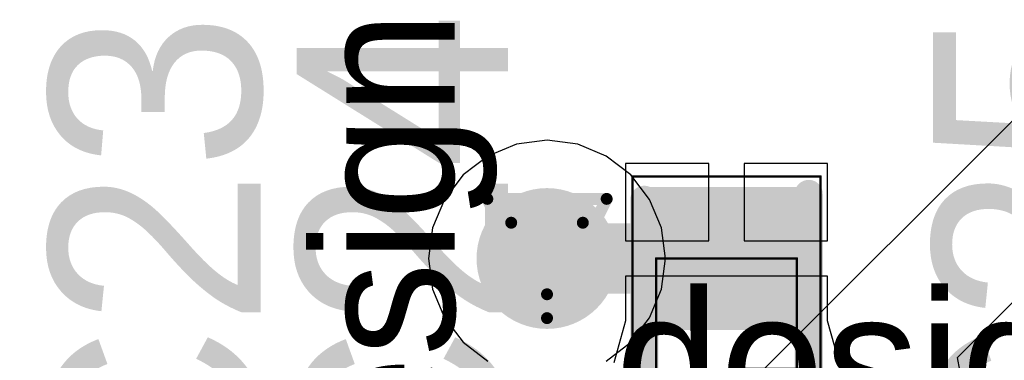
# Model space of a CAD drawing. Header units: millimetres. Extents: x 138 to 555, y 26 to 334.
# Tile 422 of 656: x 241.33 to 245.52, y 283.72 to 285.17. Entities that reach past the tile are written whole.
import ezdxf

# ---------------------------------------------------------------- set-up
doc = ezdxf.new("R2010")
doc.units = ezdxf.units.MM
for name, color, linetype in [('BottomLayer', 5, 'Continuous'), ('DrillDrawing', 1, 'Continuous'), ('Mechanical20', 56, 'Continuous'), ('Mechanical27', 56, 'Continuous'), ('MidLayer1', 16, 'Continuous'), ('MidLayer2', 76, 'Continuous'), ('MidLayer3', 90, 'Continuous'), ('MidLayer4', 156, 'Continuous'), ('MultiLayer', 9, 'Continuous'), ('TopLayer', 1, 'Continuous'), ('TopOverlay', 2, 'Continuous'), ('TopPaste', 8, 'Continuous'), ('TopSolder', 216, 'Continuous'), ('ViaHoleLayer', 16, 'Continuous')]:
    doc.layers.add(name, color=color, linetype=linetype)

# ---------------------------------------------------------------- blocks, each defined once
blk = doc.blocks.new('C0402_914')
at = {"layer": 'Mechanical20', "const_width": 0.01}
for points in [[(-0.8, 0.4), (0.8, 0.4)], [(-0.8, 0.4), (-0.8, -0.4)], [(0.8, 0.4), (0.8, -0.4)], [(-0.8, -0.4), (0.8, -0.4)]]:
    blk.add_lwpolyline(points, dxfattribs=at)
at = {"layer": 'Mechanical20', "const_width": 0.005}
for points in [[(-0.8025, 0.4, 1), (-0.7975, 0.4, 1)], [(-0.8025, 0.4, 1), (-0.7975, 0.4, 1)], [(0.7975, 0.4, 1), (0.8025, 0.4, 1)], [(0.7975, 0.4, 1), (0.8025, 0.4, 1)], [(-0.8025, -0.4, 1), (-0.7975, -0.4, 1)], [(-0.8025, -0.4, 1), (-0.7975, -0.4, 1)], [(0.7975, -0.4, 1), (0.8025, -0.4, 1)], [(0.7975, -0.4, 1), (0.8025, -0.4, 1)]]:
    blk.add_lwpolyline(points, format="xyb", close=True, dxfattribs=at)
at = {"layer": 'Mechanical27', "const_width": 0.01}
for points in [[(-0.45, 0.3), (0.45, 0.3)], [(-0.45, 0.3), (-0.45, -0.3)], [(0.45, 0.3), (0.45, -0.3)], [(-0.45, -0.3), (0.45, -0.3)]]:
    blk.add_lwpolyline(points, dxfattribs=at)
at = {"layer": 'Mechanical27', "const_width": 0.005}
for points in [[(-0.4525, 0.3, 1), (-0.4475, 0.3, 1)], [(-0.4525, 0.3, 1), (-0.4475, 0.3, 1)], [(0.4475, 0.3, 1), (0.4525, 0.3, 1)], [(0.4475, 0.3, 1), (0.4525, 0.3, 1)], [(-0.4525, -0.3, 1), (-0.4475, -0.3, 1)], [(-0.4525, -0.3, 1), (-0.4475, -0.3, 1)], [(0.4475, -0.3, 1), (0.4525, -0.3, 1)], [(0.4475, -0.3, 1), (0.4525, -0.3, 1)]]:
    blk.add_lwpolyline(points, format="xyb", close=True, dxfattribs=at)
at = {"layer": 'TopLayer'}
for points in [[(-0.195, -0.28), (-0.195, 0.28), (-0.705, -0.28), (-0.705, 0.28)], [(0.705, -0.28), (0.705, 0.28), (0.195, -0.28), (0.195, 0.28)]]:
    blk.add_solid(points, dxfattribs=at)
at = {"layer": 'TopOverlay', "const_width": 0.12}
for points in [[(-0.725, 0.35), (0.7, 0.35)], [(-0.725, -0.35), (0.725, -0.35)]]:
    blk.add_lwpolyline(points, dxfattribs=at)
at = {"layer": 'TopOverlay', "const_width": 0.06}
for points in [[(-0.755, 0.35, 1), (-0.695, 0.35, 1)], [(0.67, 0.35, 1), (0.73, 0.35, 1)], [(-0.755, -0.35, 1), (-0.695, -0.35, 1)], [(0.695, -0.35, 1), (0.755, -0.35, 1)]]:
    blk.add_lwpolyline(points, format="xyb", close=True, dxfattribs=at)
at = {"layer": 'TopPaste'}
for points in [[(-0.195, -0.28), (-0.195, 0.28), (-0.705, -0.28), (-0.705, 0.28)], [(0.705, -0.28), (0.705, 0.28), (0.195, -0.28), (0.195, 0.28)]]:
    blk.add_solid(points, dxfattribs=at)
at = {"layer": 'TopSolder'}
for points in [[(-0.145, -0.33), (-0.145, 0.33), (-0.755, -0.33), (-0.755, 0.33)], [(0.755, -0.33), (0.755, 0.33), (0.145, -0.33), (0.145, 0.33)]]:
    blk.add_solid(points, dxfattribs=at)

msp = doc.modelspace()

# ---------------------------------------------------------------- linework, layer by layer
at = {"layer": 'BottomLayer', "const_width": 0.3}
msp.add_lwpolyline([(243.4208, 284.1509, 1), (243.7208, 284.1509, 1)], format="xyb", close=True, dxfattribs=at)
at = {"layer": 'DrillDrawing', "const_width": 0.0508}
for points in [[(243.3168, 284.4049), (243.8248, 284.4049)], [(243.3168, 284.4049), (243.5708, 283.8969)], [(243.5708, 283.8969), (243.8248, 284.4049)], [(243.4184, 284.3033), (243.7232, 284.3033)], [(243.4184, 284.3033), (243.5708, 283.9985)], [(243.5708, 283.9985), (243.7232, 284.3033)]]:
    msp.add_lwpolyline(points, dxfattribs=at)
at = {"layer": 'DrillDrawing', "const_width": 0.0254}
for points in [[(243.3041, 284.4049, 1), (243.3295, 284.4049, 1)], [(243.3041, 284.4049, 1), (243.3295, 284.4049, 1)], [(243.8121, 284.4049, 1), (243.8375, 284.4049, 1)], [(243.8121, 284.4049, 1), (243.8375, 284.4049, 1)], [(243.4057, 284.3033, 1), (243.4311, 284.3033, 1)], [(243.4057, 284.3033, 1), (243.4311, 284.3033, 1)], [(243.7105, 284.3033, 1), (243.7359, 284.3033, 1)], [(243.7105, 284.3033, 1), (243.7359, 284.3033, 1)], [(243.5581, 283.9985, 1), (243.5835, 283.9985, 1)], [(243.5581, 283.9985, 1), (243.5835, 283.9985, 1)], [(243.5581, 283.8969, 1), (243.5835, 283.8969, 1)], [(243.5581, 283.8969, 1), (243.5835, 283.8969, 1)]]:
    msp.add_lwpolyline(points, format="xyb", close=True, dxfattribs=at)
at = {"layer": 'MidLayer1'}
for p, q in [((255.3568, 294.5438), (242.3205, 281.5074)), ((245.3173, 283.7293), (255.4815, 293.8935)), ((243.5708, 284.6552), (243.4403, 284.638)), ((243.7014, 284.638), (243.5708, 284.6552)), ((243.4403, 284.638), (243.3187, 284.5876)), ((243.823, 284.5876), (243.7014, 284.638)), ((243.3187, 284.5876), (243.2142, 284.5075)), ((243.9274, 284.5075), (243.823, 284.5876)), ((243.2142, 284.5075), (243.1341, 284.403)), ((244.0076, 284.403), (243.9274, 284.5075)), ((243.1341, 284.403), (243.0837, 284.2814)), ((244.058, 284.2814), (244.0076, 284.403)), ((243.0837, 284.2814), (243.0665, 284.1509)), ((244.0751, 284.1509), (244.058, 284.2814)), ((243.0665, 284.1509), (243.0837, 284.0204)), ((244.058, 284.0204), (244.0751, 284.1509)), ((243.0837, 284.0204), (243.1341, 283.8987)), ((244.0076, 283.8987), (244.058, 284.0204)), ((243.1341, 283.8987), (243.2142, 283.7943)), ((243.9274, 283.7943), (244.0076, 283.8987)), ((243.2142, 283.7943), (243.3187, 283.7141)), ((243.823, 283.7141), (243.9274, 283.7943)), ((245.3459, 283.5783), (245.3173, 283.7293))]:
    msp.add_line(p, q, dxfattribs=at)
at = {"layer": 'MidLayer1', "const_width": 0.3}
msp.add_lwpolyline([(243.4208, 284.1509, 1), (243.7208, 284.1509, 1)], format="xyb", close=True, dxfattribs=at)
at = {"layer": 'MidLayer2', "const_width": 0.3}
msp.add_lwpolyline([(243.4208, 284.1509, 1), (243.7208, 284.1509, 1)], format="xyb", close=True, dxfattribs=at)
at = {"layer": 'MidLayer3', "const_width": 0.3}
msp.add_lwpolyline([(243.4208, 284.1509, 1), (243.7208, 284.1509, 1)], format="xyb", close=True, dxfattribs=at)
at = {"layer": 'MidLayer4'}
for p, q in [((243.5708, 284.6552), (243.4403, 284.638)), ((243.7014, 284.638), (243.5708, 284.6552)), ((243.4403, 284.638), (243.3187, 284.5876)), ((243.823, 284.5876), (243.7014, 284.638)), ((243.3187, 284.5876), (243.2142, 284.5075)), ((243.9274, 284.5075), (243.823, 284.5876)), ((243.2142, 284.5075), (243.1341, 284.403)), ((244.0076, 284.403), (243.9274, 284.5075)), ((243.1341, 284.403), (243.0837, 284.2814)), ((244.058, 284.2814), (244.0076, 284.403)), ((243.0837, 284.2814), (243.0665, 284.1509)), ((244.0751, 284.1509), (244.058, 284.2814)), ((243.0665, 284.1509), (243.0837, 284.0204)), ((244.058, 284.0204), (244.0751, 284.1509)), ((243.0837, 284.0204), (243.1341, 283.8987)), ((244.0076, 283.8987), (244.058, 284.0204)), ((243.1341, 283.8987), (243.2142, 283.7943)), ((243.9274, 283.7943), (244.0076, 283.8987)), ((243.2142, 283.7943), (243.3187, 283.7141)), ((243.823, 283.7141), (243.9274, 283.7943))]:
    msp.add_line(p, q, dxfattribs=at)
at = {"layer": 'MidLayer4', "const_width": 0.3}
msp.add_lwpolyline([(243.4208, 284.1509, 1), (243.7208, 284.1509, 1)], format="xyb", close=True, dxfattribs=at)
at = {"layer": 'MultiLayer', "const_width": 0.3}
msp.add_lwpolyline([(243.4208, 284.1509, 1), (243.7208, 284.1509, 1)], format="xyb", close=True, dxfattribs=at)
at = {"layer": 'TopLayer'}
for p, q in [((244.2598, 284.5559), (243.9048, 284.5559)), ((243.9048, 284.5559), (243.9048, 284.2259)), ((244.2598, 284.2259), (244.2598, 284.5559)), ((244.7648, 284.5559), (244.4098, 284.5559)), ((244.4098, 284.5559), (244.4098, 284.2259)), ((244.7648, 284.2259), (244.7648, 284.5559)), ((243.9048, 284.2259), (244.2598, 284.2259)), ((244.4098, 284.2259), (244.7648, 284.2259)), ((244.3348, 284.0759), (243.9048, 284.0759)), ((243.9048, 284.0759), (243.9048, 283.8851)), ((244.7648, 284.0759), (244.3348, 284.0759)), ((244.7648, 283.8851), (244.7648, 284.0759)), ((243.9048, 283.8851), (243.8548, 283.7059)), ((244.8112, 283.7187), (244.7648, 283.8851)), ((244.8299, 283.7023), (244.8112, 283.7187))]:
    msp.add_line(p, q, dxfattribs=at)
for points, const_width in [([(243.4208, 284.1509, 1), (243.7208, 284.1509, 1)], 0.3), ([(243.4958, 284.1509, 1), (243.6458, 284.1509, 1)], 0.15), ([(244.2598, 284.1509, 1), (244.4098, 284.1509, 1)], 0.15)]:
    msp.add_lwpolyline(points, format="xyb", close=True, dxfattribs=dict(at, const_width=const_width))
at = {"layer": 'TopLayer', "const_width": 0.3}
msp.add_lwpolyline([(243.5708, 284.1509), (244.3348, 284.1509)], dxfattribs=at)
at = {"layer": 'ViaHoleLayer', "const_width": 0.15}
msp.add_lwpolyline([(243.4958, 284.1509, 1), (243.6458, 284.1509, 1)], format="xyb", close=True, dxfattribs=at)

# ---------------------------------------------------------------- block references
at = {"rotation": 90}
msp.add_blockref('C0402_914', (244.3348, 283.7009), dxfattribs=at)

# ---------------------------------------------------------------- texts
at = {"layer": 'Mechanical27'}
msp.add_text('.designator', height=0.599999, rotation=90, dxfattribs=at).set_placement((243.1773, 282.6188))
for p in [(243.6368, 283.4132), (238.0996, 283.1846)]:
    msp.add_text('.designator', height=0.599999, dxfattribs=at).set_placement(p)
at = {"layer": 'TopOverlay'}
for s, p in [('C23', (242.3519, 282.9919)), ('C24', (243.4048, 282.9919)), ('C25', (246.1141, 283.0059))]:
    msp.add_text(s, height=0.9, rotation=90, dxfattribs=at).set_placement(p)

doc.saveas('drawing.dxf')
